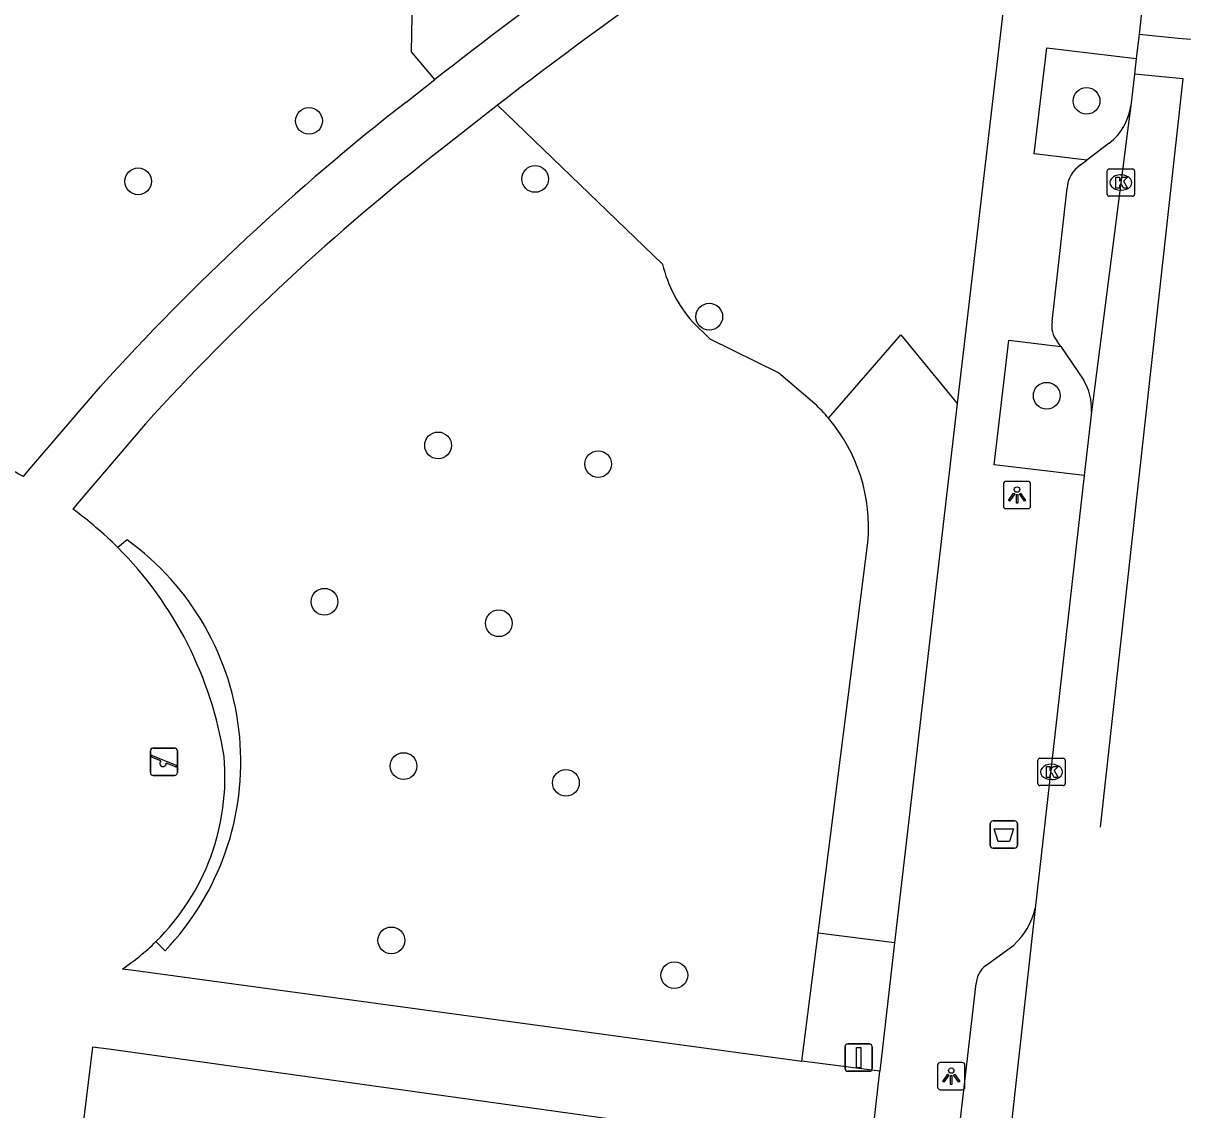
# Model space of a CAD drawing. Extents: x 161696 to 162377, y 380761 to 381673.
# Drawn here: x 162222.97 to 162265.68, y 380859.12 to 380898.88 of the extents above; entities that cross this region are included whole.
import ezdxf

# ---------------------------------------------------------------- set-up
doc = ezdxf.new("R2010")
doc.units = 0
for name, color, linetype in [('IMGEO_Afvalbak', 7, 'Continuous'), ('IMGEO_Boom', 7, 'Continuous'), ('IMGEO_Groenvoorziening', 7, 'Continuous'), ('IMGEO_Haag', 7, 'Continuous'), ('IMGEO_Kolk', 7, 'Continuous'), ('IMGEO_Lichtpunt', 7, 'Continuous'), ('IMGEO_Parkeervlak_open', 7, 'Continuous'), ('IMGEO_Rijbaan_lokaal_gesloten', 7, 'Continuous'), ('IMGEO_Speelvoorziening', 7, 'Continuous'), ('IMGEO_Verkeersbordpaal', 7, 'Continuous'), ('IMGEO_Voetpad_open', 7, 'Continuous')]:
    doc.layers.add(name, color=color, linetype=linetype)

msp = doc.modelspace()

# ---------------------------------------------------------------- linework, layer by layer
at = {"layer": 'IMGEO_Afvalbak'}
for p, q in [((162258.351, 380868.793), (162258.351, 380869.593)), ((162258.351, 380869.593), (162258.351, 380868.793)), ((162258.451, 380869.693), (162259.241, 380869.693)), ((162259.241, 380869.693), (162258.451, 380869.693)), ((162259.341, 380869.593), (162259.341, 380868.793)), ((162259.341, 380868.793), (162259.341, 380869.593)), ((162259.241, 380868.693), (162258.451, 380868.693)), ((162258.451, 380868.693), (162259.241, 380868.693))]:
    msp.add_line(p, q, dxfattribs=at)
msp.add_lwpolyline([(162258.494, 380869.407), (162259.198, 380869.407), (162259.049, 380868.937), (162258.643, 380868.937), (162258.494, 380869.407)], dxfattribs=at)
for centre, start, end in [((162258.451, 380869.593), 90, 180), ((162258.451, 380869.593), 90, 180), ((162259.241, 380869.593), 0, 90), ((162259.241, 380869.593), 360, 90), ((162258.451, 380868.793), 180, 270), ((162258.451, 380868.793), 180, 270), ((162259.241, 380868.793), 270, 0), ((162259.241, 380868.793), 270, 0)]:
    msp.add_arc(centre, 0.1, start, end, dxfattribs=at)
at = {"layer": 'IMGEO_Boom'}
for centre in [(162261.873, 380896.043), (162233.425, 380895.31), (162227.175, 380893.098), (162241.698, 380893.185), (162248.068, 380888.145), (162260.415, 380885.252), (162238.147, 380883.434), (162244.005, 380882.75), (162233.99, 380877.714), (162240.369, 380876.925), (162236.884, 380871.699), (162242.826, 380871.085), (162236.438, 380865.319), (162246.791, 380864.045)]:
    msp.add_circle(centre, 0.489, dxfattribs=at)
at = {"layer": 'IMGEO_Groenvoorziening'}
for points in [[(162238.033, 380896.829), (162237.174, 380897.833), (162237.275, 380903.064)], [(162246.359, 380890.065), (162240.319, 380895.881)], [(162251.937, 380884.951), (162250.605, 380886.094), (162248.098, 380887.318), (162247.457, 380887.954)], [(162252.435, 380884.428), (162255.078, 380887.482), (162257.139, 380884.962)], [(162252.052, 380865.59), (162253.874, 380879.883)], [(162251.454, 380860.904), (162252.052, 380865.59)], [(162254.85, 380865.235), (162252.052, 380865.59)]]:
    msp.add_lwpolyline(points, dxfattribs=at)
for centre, radius, start, end in [((162251.156, 380891.219), 4.934, 193.5269, 221.434), ((162247.884, 380880.594), 5.951, 40.1185, 47.0762), ((162247.703, 380880.429), 6.195, 354.9402, 40.1966)]:
    msp.add_arc(centre, radius, start, end, dxfattribs=at)
at = {"layer": 'IMGEO_Haag'}
for points in [[(162226.771, 380879.973), (162226.425, 380879.701)], [(162227.823, 380865.275), (162228.158, 380864.941)]]:
    msp.add_lwpolyline(points, dxfattribs=at)
msp.add_arc((162220.929, 380871.854), 10.002, 316.2809, 54.2626, dxfattribs=at)
at = {"layer": 'IMGEO_Kolk'}
for p, q in [((162262.628, 380892.626), (162262.628, 380893.478)), ((162262.703, 380893.552), (162263.555, 380893.552)), ((162263.629, 380893.478), (162263.629, 380892.626)), ((162263.116, 380893.332), (162263.141, 380893.332)), ((162263.555, 380892.552), (162262.703, 380892.552)), ((162263.139, 380892.772), (162263.114, 380892.772)), ((162260.09, 380871.058), (162260.09, 380871.91)), ((162260.165, 380871.984), (162261.017, 380871.984)), ((162260.578, 380871.764), (162260.603, 380871.764)), ((162261.091, 380871.91), (162261.091, 380871.058)), ((162260.601, 380871.204), (162260.576, 380871.204)), ((162261.017, 380870.984), (162260.165, 380870.984))]:
    msp.add_line(p, q, dxfattribs=at)
for points in [[(162262.628, 380892.626), (162262.628, 380893.478)], [(162262.703, 380893.552), (162263.555, 380893.552)], [(162263.629, 380893.478), (162263.629, 380892.626)], [(162262.949, 380893.252), (162263.072, 380893.252), (162263.072, 380893.101), (162263.202, 380893.252), (162263.366, 380893.252), (162263.22, 380893.101), (162263.373, 380892.852), (162263.221, 380892.852), (162263.136, 380893.016), (162263.072, 380892.949), (162263.072, 380892.852), (162262.949, 380892.852), (162262.949, 380893.252)], [(162263.555, 380892.552), (162262.703, 380892.552)], [(162260.09, 380871.058), (162260.09, 380871.91)], [(162260.165, 380871.984), (162261.017, 380871.984)], [(162260.411, 380871.684), (162260.534, 380871.684), (162260.534, 380871.533), (162260.664, 380871.684), (162260.828, 380871.684), (162260.682, 380871.533), (162260.835, 380871.284), (162260.683, 380871.284), (162260.598, 380871.448), (162260.534, 380871.381), (162260.534, 380871.284), (162260.411, 380871.284), (162260.411, 380871.684)], [(162261.091, 380871.91), (162261.091, 380871.058)], [(162261.017, 380870.984), (162260.165, 380870.984)]]:
    msp.add_lwpolyline(points, dxfattribs=at)
for centre, start, end in [((162262.705, 380893.476), 91.552, 178.448), ((162262.705, 380893.476), 91.552, 178.448), ((162263.553, 380893.476), 1.552, 88.448), ((162263.553, 380893.476), 1.552, 88.448), ((162262.705, 380892.628), 181.552, 268.448), ((162262.705, 380892.628), 181.552, 268.448), ((162263.553, 380892.628), 271.552, 358.448), ((162263.553, 380892.628), 271.552, 358.448), ((162260.167, 380871.908), 91.552, 178.448), ((162260.167, 380871.908), 91.552, 178.448), ((162261.015, 380871.908), 1.552, 88.448), ((162261.015, 380871.908), 1.552, 88.448), ((162260.167, 380871.06), 181.552, 268.448), ((162260.167, 380871.06), 181.552, 268.448), ((162261.015, 380871.06), 271.552, 358.448), ((162261.015, 380871.06), 271.552, 358.448)]:
    msp.add_arc(centre, 0.0765, start, end, dxfattribs=at)
for centre, major_axis, ratio, start_param, end_param in [((162263.115, 380893.052), (-0.387, 0.002), 0.722429, 4.712389, 7.853982), ((162263.14, 380893.052), (-0.39, 0.002), 0.717154, 1.570796, 4.712389), ((162260.577, 380871.484), (-0.387, 0.002), 0.722429, 4.712389, 7.853982), ((162260.602, 380871.484), (-0.39, 0.002), 0.717154, 1.570796, 4.712389)]:
    msp.add_ellipse(centre, major_axis=major_axis, ratio=ratio, start_param=start_param, end_param=end_param, dxfattribs=at)
at = {"layer": 'IMGEO_Lichtpunt'}
for p, q in [((162258.83, 380882.021), (162258.83, 380881.214)), ((162258.83, 380882.021), (162258.83, 380881.214)), ((162259.732, 380882.116), (162258.924, 380882.116)), ((162259.732, 380882.116), (162258.924, 380882.116)), ((162259.826, 380881.214), (162259.826, 380882.021)), ((162259.826, 380881.214), (162259.826, 380882.021)), ((162258.924, 380881.12), (162259.732, 380881.12)), ((162258.924, 380881.12), (162259.732, 380881.12)), ((162256.424, 380860.756), (162256.424, 380859.949)), ((162256.424, 380860.756), (162256.424, 380859.949)), ((162257.326, 380860.851), (162256.518, 380860.851)), ((162257.326, 380860.851), (162256.518, 380860.851)), ((162257.42, 380859.949), (162257.42, 380860.756)), ((162257.42, 380859.949), (162257.42, 380860.756)), ((162256.518, 380859.855), (162257.326, 380859.855)), ((162256.518, 380859.855), (162257.326, 380859.855))]:
    msp.add_line(p, q, dxfattribs=at)
for points in [[(162259.204, 380881.685), (162259.243, 380881.657), (162259.055, 380881.395), (162259.017, 380881.422), (162259.204, 380881.685)], [(162259.306, 380881.637), (162259.353, 380881.637), (162259.353, 380881.315), (162259.306, 380881.315), (162259.306, 380881.637)], [(162259.416, 380881.657), (162259.454, 380881.684), (162259.641, 380881.422), (162259.602, 380881.394), (162259.416, 380881.657)], [(162256.798, 380860.42), (162256.837, 380860.392), (162256.649, 380860.13), (162256.611, 380860.157), (162256.798, 380860.42)], [(162256.9, 380860.372), (162256.947, 380860.372), (162256.947, 380860.05), (162256.9, 380860.05), (162256.9, 380860.372)], [(162257.01, 380860.392), (162257.048, 380860.419), (162257.235, 380860.157), (162257.196, 380860.129), (162257.01, 380860.392)]]:
    msp.add_lwpolyline(points, dxfattribs=at)
for centre in [(162259.329, 380881.819), (162256.923, 380860.554)]:
    msp.add_circle(centre, 0.0994, dxfattribs=at)
for centre, start, end in [((162258.924, 380882.021), 90, 180), ((162258.924, 380882.021), 90, 180), ((162259.732, 380882.021), 0, 90), ((162259.732, 380882.021), 0, 90), ((162258.924, 380881.214), 180, 270), ((162258.924, 380881.214), 180, 270), ((162259.732, 380881.214), 270, 0), ((162259.732, 380881.214), 270, 360), ((162256.518, 380860.756), 90, 180), ((162256.518, 380860.756), 90, 180), ((162257.326, 380860.756), 0, 90), ((162257.326, 380860.756), 0, 90), ((162256.518, 380859.949), 180, 270), ((162256.518, 380859.949), 180, 270), ((162257.326, 380859.949), 270, 0), ((162257.326, 380859.949), 270, 360)]:
    msp.add_arc(centre, 0.0946, start, end, dxfattribs=at)
at = {"layer": 'IMGEO_Parkeervlak_open'}
for points in [[(162262.705, 380894.501), (162261.888, 380893.877)], [(162260.932, 380887.059), (162261.763, 380885.837)]]:
    msp.add_lwpolyline(points, dxfattribs=at)
for centre, radius, start, end in [((162261.413, 380896.154), 2.098, 308.0173, 352.114), ((162259.987, 380884.783), 2.065, 356.806, 30.6892)]:
    msp.add_arc(centre, radius, start, end, dxfattribs=at)
at = {"layer": 'IMGEO_Rijbaan_lokaal_gesloten'}
for points in [[(162260.026, 380907.387), (162260.556, 380907.141), (162261.061, 380906.849), (162261.539, 380906.512), (162261.984, 380906.135), (162262.394, 380905.719), (162262.765, 380905.268), (162263.095, 380904.786), (162263.38, 380904.276), (162263.618, 380903.743), (162263.808, 380903.191), (162263.947, 380902.624), (162264.036, 380902.047), (162264.072, 380901.464), (162264.057, 380900.881), (162263.798, 380898.483)], [(162263.798, 380898.483), (162263.693, 380897.589)], [(162263.798, 380898.483), (162265.225, 380898.343), (162265.681, 380898.298)], [(162263.693, 380897.589), (162263.627, 380897.024)], [(162262.388, 380869.467), (162265.402, 380896.848), (162263.627, 380897.024)], [(162263.627, 380897.024), (162263.491, 380895.866)], [(162263.491, 380895.866), (162263.349, 380894.767), (162263.323, 380894.559), (162262.049, 380884.668)], [(162262.049, 380884.668), (162261.784, 380882.331)], [(162261.784, 380882.331), (162259.989, 380866.489)], [(162259.989, 380866.489), (162255.69, 380827.561)]]:
    msp.add_lwpolyline(points, dxfattribs=at)
at = {"layer": 'IMGEO_Speelvoorziening'}
for p, q in [((162227.62, 380871.46), (162227.62, 380872.26)), ((162227.62, 380872.26), (162227.62, 380871.46)), ((162227.689, 380872.085), (162228.565, 380871.732)), ((162227.72, 380872.36), (162228.51, 380872.36)), ((162228.51, 380872.36), (162227.72, 380872.36)), ((162228.61, 380872.26), (162228.61, 380871.46)), ((162228.61, 380871.46), (162228.61, 380872.26)), ((162228.003, 380871.888), (162227.664, 380872.025)), ((162228.541, 380871.672), (162228.201, 380871.809)), ((162228.51, 380871.36), (162227.72, 380871.36)), ((162227.72, 380871.36), (162228.51, 380871.36))]:
    msp.add_line(p, q, dxfattribs=at)
for centre, radius, start, end in [((162227.72, 380872.26), 0.1, 90, 180), ((162227.72, 380872.26), 0.1, 90, 180), ((162227.677, 380872.055), 0.0327, 68.078, 248.078), ((162228.51, 380872.26), 0.1, 0, 90), ((162228.51, 380872.26), 0.1, 360, 90), ((162228.082, 380871.798), 0.12, 130.9928, 5.1632), ((162228.553, 380871.702), 0.0327, 248.078, 68.078), ((162227.72, 380871.46), 0.1, 180, 270), ((162227.72, 380871.46), 0.1, 180, 270), ((162228.51, 380871.46), 0.1, 270, 0), ((162228.51, 380871.46), 0.1, 270, 0)]:
    msp.add_arc(centre, radius, start, end, dxfattribs=at)
at = {"layer": 'IMGEO_Verkeersbordpaal'}
for p, q in [((162253.039, 380860.628), (162253.039, 380861.428)), ((162253.039, 380861.428), (162253.039, 380860.628)), ((162253.139, 380861.528), (162253.929, 380861.528)), ((162253.929, 380861.528), (162253.139, 380861.528)), ((162254.029, 380861.428), (162254.029, 380860.628)), ((162254.029, 380860.628), (162254.029, 380861.428)), ((162253.929, 380860.528), (162253.139, 380860.528)), ((162253.139, 380860.528), (162253.929, 380860.528))]:
    msp.add_line(p, q, dxfattribs=at)
msp.add_lwpolyline([(162253.459, 380861.403), (162253.609, 380861.403), (162253.609, 380860.653), (162253.459, 380860.653), (162253.459, 380861.403)], dxfattribs=at)
for centre, start, end in [((162253.139, 380861.428), 90, 180), ((162253.139, 380861.428), 90, 180), ((162253.929, 380861.428), 0, 90), ((162253.929, 380861.428), 360, 90), ((162253.139, 380860.628), 180, 270), ((162253.139, 380860.628), 180, 270), ((162253.929, 380860.628), 270, 0), ((162253.929, 380860.628), 270, 0)]:
    msp.add_arc(centre, 0.1, start, end, dxfattribs=at)
at = {"layer": 'IMGEO_Voetpad_open'}
for points in [[(162259.099, 380901.794), (162257.549, 380888.492), (162257.139, 380884.962)], [(162261.888, 380893.877), (162259.951, 380894.109), (162260.414, 380897.981), (162263.693, 380897.589)], [(162236.963, 380895.987), (162238.033, 380896.829)], [(162240.319, 380895.881), (162238.272, 380894.276)], [(162261.654, 380893.698), (162261.888, 380893.877)], [(162260.618, 380887.964), (162261.16, 380892.847)], [(162261.784, 380882.331), (162258.489, 380882.725), (162259.034, 380887.286), (162260.932, 380887.059)], [(162260.932, 380887.059), (162260.8, 380887.254)], [(162222.974, 380882.297), (162223.138, 380882.489), (162225.796, 380885.588)], [(162257.139, 380884.962), (162255.553, 380871.289), (162254.85, 380865.235)], [(162227.44, 380884.221), (162224.948, 380881.3), (162224.783, 380881.106)], [(162254.85, 380865.235), (162254.305, 380860.538)], [(162258.183, 380864.404), (162259.206, 380865.15)], [(162226.601, 380864.278), (162227.001, 380864.224), (162251.454, 380860.904)], [(162254.037, 380830.954), (162257.829, 380863.748)], [(162253.973, 380857.526), (162251.2, 380857.839), (162226.1, 380861.335), (162225.506, 380861.417), (162224.48, 380853.054)], [(162254.305, 380860.538), (162251.454, 380860.904)], [(162253.973, 380857.526), (162254.305, 380860.538)]]:
    msp.add_lwpolyline(points, dxfattribs=at)
for centre, radius, start, end in [((162345.184, 380760.083), 171.575, 122.1171, 127.67568), ((162340.67, 380765.359), 166.79, 123.27592, 127.97854), ((162291.556, 380826.167), 88.63, 128.02216, 137.89878), ((162290.378, 380827.282), 84.872, 127.87452, 137.86461), ((162262.253, 380892.781), 1.095, 123.1734, 176.5568), ((162261.427, 380887.793), 0.827, 168.0788, 220.6763), ((162205.138, 380849.956), 36.933, 61.1227, 62.4484), ((162216.634, 380869.921), 13.839, 44.9694, 53.9257), ((162216.613, 380869.892), 13.874, 8.932, 44.9918), ((162221.883, 380871.31), 8.468, 314.5453, 4.9838), ((162257.484, 380867.056), 2.569, 312.1082, 347.2566), ((162221.857, 380871.34), 8.508, 303.8921, 314.5283), ((162258.786, 380863.655), 0.961, 128.8391, 174.4553)]:
    msp.add_arc(centre, radius, start, end, dxfattribs=at)

doc.saveas('drawing.dxf')
